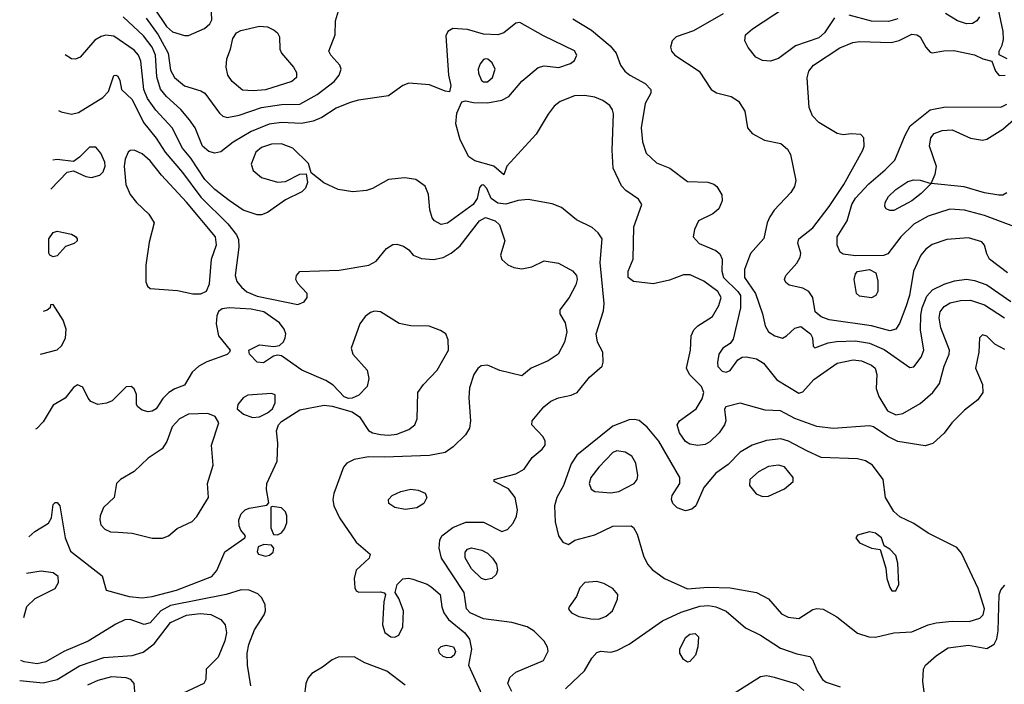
# Model space of a CAD drawing. Extents: x 1173029 to 1307123, y 522559 to 678521.
# Tile 445 of 623: x 1196499 to 1201372, y 629411 to 632700. Entities that reach past the tile are written whole.
import ezdxf

# ---------------------------------------------------------------- set-up
doc = ezdxf.new("R2010")
doc.units = 0

msp = doc.modelspace()

# ---------------------------------------------------------------- linework, layer by layer
at = {"layer": '0CON10XD'}
for points in [[(1201386, 632506), (1201347, 632527), (1201346.7, 632545), (1201362, 632575), (1201367.7, 632602.3), (1201367.3, 632642.7), (1201315.9, 632885), (1201316.7, 632985), (1201301.1, 633015), (1201248.6, 633075), (1201239.2, 633105), (1201243.8, 633135), (1201287.6, 633162.4), (1201565, 633230.3)], [(1197165, 632757.4), (1197225, 632666.3), (1197255, 632639.7), (1197315, 632621.5), (1197335, 632622.1), (1197413.1, 632656.9), (1197440.2, 632679.8), (1197450.3, 632699.7), (1197445.4, 632805)], [(1200531.1, 632708.9), (1200481.5, 632635), (1200455, 632610.9), (1200338.5, 632571.5), (1200255, 632507.5), (1200215, 632495.5), (1200175, 632498.2), (1200143.1, 632515), (1200105, 632562), (1200088.6, 632595), (1200091.4, 632625), (1200125.3, 632654.7), (1200337, 632793)], [(1197125, 632707.7), (1197184.5, 632625), (1197234, 632535), (1197245, 632450), (1197264.6, 632415), (1197315, 632372.7), (1197395, 632348.5), (1197415, 632336.7), (1197488.5, 632238.5), (1197505, 632223.3), (1197525, 632215.5), (1197585, 632227.8), (1197695, 632266), (1197795, 632280.4), (1197885, 632282), (1197970.5, 632329.5), (1198055.5, 632395), (1198080.6, 632425), (1198089.4, 632455), (1198082.9, 632475), (1198038, 632525), (1198029.2, 632545), (1198060, 632625), (1198062, 632695), (1198076.7, 632745)], [(1199980.1, 632729.9), (1199834.1, 632645.9), (1199748, 632615), (1199728, 632595), (1199720, 632565), (1199724.2, 632545), (1199741.4, 632525), (1199861.2, 632445), (1199921.2, 632355), (1199947.9, 632337.9), (1200019.7, 632319.7), (1200056.6, 632296.6), (1200087.4, 632247.4), (1200101.4, 632165), (1200125, 632137.5), (1200184.5, 632104.5), (1200266.8, 632086.8), (1200299.1, 632059.1), (1200313.4, 632033.4), (1200340.4, 631905), (1200334.6, 631875), (1200316.2, 631845), (1200233.1, 631756.9), (1200211.1, 631725), (1200198.2, 631695), (1200182.7, 631617.3), (1200116.2, 631543.8), (1200086.6, 631463.4), (1200086.7, 631425), (1200140, 631345), (1200175.8, 631245), (1200188.2, 631185), (1200204.4, 631155), (1200236, 631135), (1200275, 631124.5), (1200294.7, 631135.3), (1200335, 631174), (1200365, 631181.8), (1200413.8, 631145), (1200423.5, 631125), (1200426.7, 631085), (1200435, 631076.7), (1200499.7, 631100.3), (1200542.5, 631107.5), (1200635, 631111.2), (1200705, 631098.8), (1200777.2, 631067.2), (1200905, 630979.1), (1200925, 630982.5), (1200960.7, 631029.3), (1200974.2, 631065), (1200958, 631165), (1200958.7, 631238.7), (1200965.9, 631275), (1200988.4, 631331.6), (1201017.3, 631362.7), (1201075, 631391.9), (1201125, 631408.1), (1201185, 631415.4), (1201225, 631409.7), (1201285, 631387.3), (1201405, 631305.2)], [(1201250, 632715), (1201236.9, 632695), (1201215, 632681.8), (1201185, 632679.6), (1201140, 632695), (1201080.6, 632730.6)], [(1201375, 631068), (1201324.7, 631094.7), (1201285, 631134.3), (1201265, 631140.8), (1201249.2, 631125), (1201246.9, 631055), (1201230.4, 630975), (1201263.6, 630895), (1201265.6, 630855), (1201240.5, 630819.5), (1201175, 630768.1), (1201112.9, 630705), (1201075, 630654.3), (1201018.1, 630601.9), (1200981.3, 630591.3), (1200845, 630612.9), (1200795, 630636.7), (1200725, 630685.4), (1200705, 630690.9), (1200525, 630676.2), (1200445, 630687.5), (1200335, 630726.8), (1200265, 630764.5), (1200187.9, 630767.9), (1200065, 630803.1), (1199993.8, 630785), (1199987.7, 630772.3), (1199993.5, 630715), (1199987.3, 630695), (1199960.7, 630655), (1199915, 630610.8), (1199891.5, 630598.5), (1199855, 630593.3), (1199815, 630599.6), (1199795, 630612.9), (1199764, 630655), (1199753.3, 630695), (1199765.4, 630715), (1199847.9, 630775), (1199876, 630824), (1199885.6, 630855), (1199872.9, 630885), (1199813.8, 630945), (1199799.1, 630975), (1199818.7, 631065), (1199821.8, 631135), (1199835.2, 631164.8), (1199855, 631184.5), (1199928.5, 631231.5), (1199958.8, 631285), (1199970.3, 631325), (1199954.2, 631355), (1199885, 631405.8), (1199817.9, 631437.9), (1199785, 631437.7), (1199715, 631411.5), (1199635, 631393.3), (1199536.7, 631405), (1199510, 631425), (1199510, 631455), (1199535.6, 631515), (1199538.8, 631675), (1199578.1, 631785), (1199561.7, 631811.7), (1199499.4, 631855), (1199477.4, 631877.4), (1199436.9, 631965), (1199431.5, 632055), (1199437.5, 632235), (1199433.3, 632255), (1199419.4, 632275), (1199385, 632299.6), (1199345, 632316.1), (1199295, 632324.6), (1199245, 632323.6), (1199173.9, 632296.1), (1199145, 632272.5), (1199115, 632232), (1199055.5, 632134.5), (1198910.6, 631975), (1198895, 631932.5), (1198845.8, 631975), (1198752.3, 632002.3), (1198721.8, 632021.7), (1198679.1, 632105), (1198657.1, 632185), (1198662.1, 632237.9), (1198686.7, 632293.3), (1198705, 632298), (1198745, 632290), (1198815, 632288.7), (1198885, 632301.3), (1198919.6, 632320.4), (1198985, 632395.5), (1199065, 632462.9), (1199095, 632471.9), (1199166.6, 632463.4), (1199225, 632482.9), (1199245, 632498), (1199255.6, 632525), (1199245, 632546.9), (1199090.9, 632620.9), (1198973.6, 632686.4), (1198955, 632683.3), (1198894.5, 632635.5), (1198865, 632624.6), (1198795, 632628.4), (1198715, 632651.8), (1198642.9, 632657.1), (1198617.3, 632642.7), (1198608.8, 632621.2), (1198620.8, 632425), (1198633.3, 632375), (1198626.2, 632343.8), (1198605, 632346.7), (1198527.4, 632377.4), (1198425, 632385.6), (1198395, 632374.3), (1198325, 632323.5), (1198175, 632302), (1198135, 632290.9), (1198065, 632263.2), (1197993.8, 632216.2), (1197951.7, 632198.3), (1197893.7, 632186.3), (1197795, 632191.6), (1197732.8, 632182.8), (1197645, 632147.7), (1197555.5, 632094.5), (1197495, 632045.6), (1197465, 632039.5), (1197435, 632047.5), (1197403.9, 632075), (1197367.3, 632165), (1197340, 632205), (1197295.8, 632255.8), (1197225, 632320.6), (1197196.5, 632356.5), (1197177.3, 632417.3), (1197170.3, 632525), (1197153.7, 632565), (1197111.1, 632621.1), (1197011.2, 632715)], [(1199237.1, 632705), (1199328.3, 632648.3), (1199420.6, 632570.6), (1199451.9, 632535), (1199472.5, 632475), (1199494, 632445), (1199518.8, 632425), (1199594.5, 632384.5), (1199622, 632355), (1199623, 632337), (1199594.7, 632285.3), (1199574.4, 632165), (1199581.5, 632095), (1199600.2, 632040.2), (1199651.1, 631991.1), (1199716, 631965), (1199805, 631900), (1199905, 631895.4), (1199935, 631886.7), (1199948.6, 631875), (1199973.6, 631833.6), (1199976.4, 631803.6), (1199958.9, 631765), (1199929.9, 631740.1), (1199859.2, 631705), (1199838.7, 631661.3), (1199831.9, 631625), (1199862.2, 631592.2), (1199945, 631557.3), (1199965, 631541.4), (1199976.2, 631515), (1199974.1, 631455), (1199982.1, 631425), (1200053.8, 631355), (1200067, 631335), (1200065.8, 631275), (1200030.4, 631119.6), (1200015, 631097.3), (1199978.5, 631075), (1199959.2, 631045), (1199952.8, 631002.8), (1199955, 630984), (1199975, 630960.9), (1199995, 630955.4), (1200015, 630964.6), (1200052.9, 631017.1), (1200075, 631030.5), (1200095, 631032.1), (1200145, 631021.8), (1200181.1, 631001.1), (1200247, 630917), (1200355, 630851.8), (1200375, 630858.5), (1200430.3, 630919.7), (1200545, 631000.3), (1200625, 631017.6), (1200665, 631012.2), (1200715, 630990), (1200732.5, 630975), (1200740.8, 630945), (1200738.6, 630875), (1200751.1, 630835), (1200794.1, 630765), (1200836, 630744), (1200869.6, 630750.4), (1200955, 630801.2), (1201018.1, 630855), (1201050.7, 630899.3), (1201074.7, 630985.3), (1201099.6, 631045), (1201101.3, 631065), (1201058.8, 631175), (1201049.7, 631225), (1201055, 631254.2), (1201075, 631280.4), (1201105, 631298.4), (1201155, 631310.3), (1201205, 631311.6), (1201275, 631288.4), (1201373.3, 631225)], [(1200845, 632704.2), (1200798.3, 632691.7), (1200715, 632693.8), (1200605, 632722.3)], [(1197655, 632347.6), (1197601.9, 632351.9), (1197550.9, 632395), (1197529.1, 632425), (1197520.5, 632465), (1197523.6, 632506.4), (1197542.5, 632555), (1197553.2, 632606.8), (1197572.5, 632635), (1197593, 632647), (1197685, 632669.1), (1197725, 632665.5), (1197758.3, 632648.3), (1197774.2, 632635), (1197784.3, 632615), (1197786.9, 632555), (1197794.4, 632535), (1197853.3, 632465), (1197868.3, 632438.3), (1197868.1, 632415), (1197845.9, 632394.1), (1197715, 632353.6), (1197655, 632347.6)], [(1198935.5, 629375), (1198915.6, 629415), (1198924.3, 629445), (1198955, 629471.4), (1199091.2, 629528.8), (1199114, 629575), (1199112, 629595), (1199095, 629623.8), (1199045, 629674), (1199010, 629695), (1198935, 629716.9), (1198795, 629735.2), (1198729.1, 629765), (1198711.1, 629785), (1198699.1, 629865), (1198585.9, 630035), (1198574.6, 630085), (1198578.2, 630125), (1198587.5, 630145), (1198642.5, 630187.5), (1198707.1, 630212.9), (1198795, 630213.2), (1198885, 630166.5), (1198913, 630177), (1198941.7, 630208.3), (1198957.2, 630242.8), (1198962.2, 630275), (1198950.5, 630335), (1198918.8, 630378.8), (1198846.7, 630415), (1198847.5, 630425), (1198955, 630452.3), (1198995, 630475.4), (1199035.9, 630534.1), (1199085.6, 630575), (1199100.5, 630595), (1199100.4, 630615), (1199090.4, 630635), (1199034.2, 630695), (1199036, 630715), (1199093.8, 630785), (1199127.4, 630812.6), (1199165, 630829.1), (1199227.9, 630842.1), (1199257.8, 630855), (1199319.4, 630930.6), (1199381.4, 630985), (1199386.9, 631005), (1199384.4, 631054.4), (1199358.1, 631105), (1199352.5, 631145), (1199388.7, 631258.7), (1199391.2, 631295), (1199371.7, 631498.3), (1199381.9, 631615), (1199361.9, 631645), (1199331.5, 631671.5), (1199255, 631709.4), (1199180.9, 631770.9), (1199135, 631789.2), (1199015, 631810.4), (1198965.4, 631805.4), (1198905, 631787.9), (1198865, 631792.6), (1198833.1, 631815), (1198811.1, 631865), (1198795, 631882.5), (1198785, 631881.1), (1198775, 631870), (1198763.1, 631815), (1198743.8, 631785), (1198617, 631693), (1198585, 631686.7), (1198551.2, 631705), (1198539.7, 631719.7), (1198529.3, 631759.3), (1198521.8, 631835), (1198506.1, 631876.1), (1198458.8, 631908.8), (1198405, 631918.4), (1198325, 631909.5), (1198245, 631865.4), (1198215, 631855.4), (1198148.3, 631848.3), (1198075, 631860.5), (1198003.4, 631893.4), (1197941.7, 631941.7), (1197927.9, 631987.9), (1197851.4, 632065), (1197795.3, 632085.3), (1197745, 632083.9), (1197695, 632068.2), (1197667.5, 632045), (1197644.6, 631985), (1197654.1, 631954.1), (1197695, 631919.4), (1197775, 631895.7), (1197815, 631900), (1197885, 631935.8), (1197917, 631937), (1197923.3, 631895), (1197914.1, 631865.9), (1197895, 631848.8), (1197815, 631808.8), (1197725, 631745.5), (1197695, 631734.5), (1197675, 631734.5), (1197605, 631757.2), (1197535, 631805.4), (1197465, 631859.7), (1197415, 631910), (1197345.1, 632015.1), (1197303.8, 632065), (1197254.2, 632165), (1197172.5, 632252.5), (1197130.7, 632310.7), (1197112.8, 632355), (1197098.3, 632495), (1197086.4, 632525), (1197065, 632549.7), (1196965, 632618.8), (1196925.5, 632624.5), (1196902.1, 632617.9), (1196871.4, 632598.6), (1196798, 632515), (1196775, 632505.6), (1196755, 632506.9), (1196724, 632526.9)], [(1201387.5, 631447.5), (1201299.5, 631515), (1201285, 631541.2), (1201274.5, 631584.5), (1201261.5, 631601.5), (1201195, 631621.2), (1201087.8, 631612.2), (1201015, 631587.5), (1200983.1, 631565), (1200958.9, 631535), (1200923.6, 631455), (1200902.7, 631335), (1200885, 631279.2), (1200853.7, 631196.3), (1200835, 631168.9), (1200805, 631159.6), (1200715.2, 631185.2), (1200505, 631215.3), (1200465, 631230.4), (1200435.5, 631255), (1200424.6, 631325), (1200405.5, 631355), (1200375, 631371.1), (1200306.6, 631386.6), (1200290.2, 631400.2), (1200284.2, 631415), (1200291.5, 631435), (1200344.6, 631495), (1200362.5, 631525), (1200364.5, 631545), (1200351.1, 631595), (1200355.6, 631615), (1200425, 631670), (1200505.8, 631775.8), (1200578.6, 631885), (1200672, 632055), (1200678.8, 632075), (1200677.5, 632115), (1200661.7, 632131.7), (1200615, 632135.8), (1200575, 632131.1), (1200545, 632137.3), (1200455, 632191.1), (1200423.4, 632225), (1200405.8, 632265), (1200397.1, 632412.9), (1200405.4, 632445), (1200427.1, 632475), (1200558.2, 632561.8), (1200622.3, 632587.7), (1200655, 632592.2), (1200812, 632588), (1200851.9, 632598.1), (1200915, 632629.1), (1200940, 632625), (1200955.7, 632615), (1200984.6, 632564.6), (1201005, 632540), (1201015, 632536.7), (1201073, 632547), (1201122.1, 632547.9), (1201225, 632525.8), (1201265.9, 632505.9), (1201310, 632495), (1201328, 632445), (1201346.1, 632423.9), (1201376, 632425)], [(1198795, 632392), (1198815, 632393.2), (1198839.6, 632415), (1198852.1, 632455), (1198837.4, 632487.4), (1198815.8, 632505), (1198805, 632506.4), (1198795, 632503.5), (1198777.6, 632482.4), (1198768.6, 632455), (1198769.3, 632435), (1198785, 632399.6), (1198795, 632392)], [(1196691.6, 632251.3), (1196703.3, 632245), (1196755, 632233.5), (1196789.1, 632240.9), (1196909.5, 632315), (1196938.9, 632345), (1196954.3, 632395), (1196965, 632423.3), (1196975, 632426), (1196985, 632420), (1196995, 632400), (1197003.3, 632355), (1197055.7, 632305), (1197111.4, 632191.4), (1197175, 632114.6), (1197219.5, 632045), (1197305, 631944), (1197395, 631821.7), (1197529.5, 631689.5), (1197572.4, 631635), (1197581.8, 631611.8), (1197584.2, 631575), (1197565.3, 631435), (1197574.2, 631405), (1197595.9, 631375.9), (1197623.4, 631353.4), (1197675, 631332.2), (1197875, 631290), (1197906.2, 631303.8), (1197921.4, 631325), (1197921.9, 631345), (1197895, 631373.1), (1197875, 631394.3), (1197866.2, 631415), (1197868.5, 631435), (1197885, 631453.3), (1198080.1, 631459.9), (1198226.2, 631485), (1198263.3, 631505), (1198315, 631568.6), (1198345, 631587.1), (1198365, 631589.2), (1198399.1, 631579.1), (1198425, 631561.2), (1198446.2, 631535), (1198487.7, 631517.7), (1198546.5, 631513.5), (1198595, 631522.5), (1198635, 631544.6), (1198679.7, 631580.3), (1198774.1, 631705), (1198805, 631721), (1198852.2, 631705), (1198873.5, 631685), (1198900, 631605), (1198878.1, 631535), (1198885, 631514.2), (1198915, 631487.8), (1198945, 631473.8), (1198985, 631467.3), (1199033, 631477), (1199095, 631506.2), (1199165.5, 631495.5), (1199235, 631457.8), (1199254.5, 631435), (1199258.8, 631415), (1199251.7, 631388.3), (1199218.6, 631325), (1199172, 631265), (1199172, 631245), (1199199.2, 631199.2), (1199207.4, 631155), (1199195.8, 631104.2), (1199164.4, 631045.6), (1199115, 631011.1), (1199030, 630975), (1198985, 630937.5), (1198875, 630963.5), (1198815, 630990.8), (1198783.3, 630986.7), (1198766.4, 630973.6), (1198747.3, 630945), (1198725, 630877.5), (1198721.1, 630828.9), (1198730, 630715), (1198725, 630678.8), (1198705, 630645.7), (1198645, 630585.7), (1198605, 630558.6), (1198526.9, 630543.1), (1198305, 630535.3), (1198225, 630536.2), (1198155, 630522.7), (1198117.5, 630505), (1198101.9, 630485), (1198053.5, 630355), (1198049.5, 630325), (1198053.5, 630295), (1198081.1, 630235), (1198164.3, 630115), (1198233.8, 630055), (1198228.8, 630035), (1198164.4, 629975), (1198153.6, 629935), (1198157.9, 629887.9), (1198165, 629874), (1198177.3, 629867.3), (1198285, 629868.8), (1198303.3, 629863.3), (1198310, 629855), (1198300.5, 629819.5), (1198294.4, 629705), (1198306.8, 629666.8), (1198335, 629646), (1198355, 629644), (1198375, 629653.8), (1198396, 629695), (1198398.8, 629775), (1198375.9, 629835.9), (1198357.5, 629865), (1198367.5, 629905), (1198395, 629932.5), (1198425, 629936.7), (1198445, 629931.2), (1198515, 629906.7), (1198535, 629893.3), (1198580.6, 629855), (1198587.5, 629795), (1198598.2, 629765), (1198622, 629732), (1198702, 629665), (1198725.8, 629635), (1198735.8, 629585), (1198719.4, 629505), (1198795, 629341.5)], [(1201445, 631666.7), (1201275, 631731.7), (1201175, 631757.1), (1201102.9, 631762.9), (1200995, 631728), (1200925, 631688.2), (1200860, 631625), (1200795, 631542), (1200773.9, 631533.9), (1200635, 631532), (1200575, 631539.2), (1200560.2, 631550.2), (1200544.6, 631585), (1200545.4, 631625), (1200594.6, 631705), (1200618.4, 631785), (1200635, 631816.9), (1200701.6, 631888.4), (1200783.1, 631956.9), (1200830.8, 632005), (1200881.5, 632128.5), (1200907.1, 632175), (1201005, 632254.7), (1201081.2, 632268.8), (1201355, 632268.2), (1201385, 632282.1)], [(1201385, 631843.3), (1201365, 631831.2), (1201345, 631832), (1201275, 631843.6), (1201173.4, 631873.4), (1201010, 631890), (1200960.7, 631839.3), (1200915, 631804.4), (1200825.7, 631755.7), (1200805, 631755.7), (1200788, 631765), (1200781.4, 631775), (1200781.9, 631795), (1200799.4, 631825), (1200835, 631860.6), (1200895, 631900), (1200925, 631907.7), (1200955, 631906.5), (1201010, 631890), (1201029.4, 631935), (1201036.1, 631973.9), (1201002.7, 632075), (1201008.9, 632115), (1201025, 632136.9), (1201065, 632152.7), (1201115, 632154.5), (1201205, 632114.4), (1201265, 632104.5), (1201285, 632108.5), (1201365, 632159.3), (1201485, 632263.9)], [(1196653.3, 631861.2), (1196734.3, 631945.7), (1196765, 631952), (1196826.7, 631925), (1196855, 631920), (1196895, 631930), (1196912.4, 631947.6), (1196922.1, 631975), (1196920, 631995), (1196899.6, 632039.6), (1196875, 632068.6), (1196845, 632070), (1196795, 632019.2), (1196765, 631999.2), (1196685, 632008.9), (1196662.6, 632005)], [(1197355, 631343.3), (1197395, 631344.2), (1197422.9, 631357.1), (1197437.8, 631392.2), (1197448.5, 631515), (1197473.2, 631586.8), (1197468.4, 631625), (1197325, 631796.7), (1197200.1, 631930.1), (1197145, 632002.1), (1197105, 632036.2), (1197065, 632054.5), (1197045, 632052.5), (1197035.3, 632044.7), (1197020.5, 632009.5), (1197016, 631975), (1197024.1, 631884.1), (1197045, 631835.6), (1197077.3, 631795), (1197138.2, 631738.2), (1197163.9, 631695), (1197140.2, 631599.8), (1197122.5, 631485), (1197123, 631403), (1197131.7, 631381.7), (1197145, 631370), (1197279.8, 631359.8), (1197355, 631343.3)], [(1196665, 631526.7), (1196647.5, 631535), (1196642.5, 631545), (1196643.8, 631615), (1196665, 631647.5), (1196685, 631653.3), (1196755, 631638), (1196775, 631626.7), (1196783.3, 631615), (1196782.5, 631605), (1196767.7, 631592.3), (1196725, 631577.5), (1196685, 631531.2), (1196665, 631526.7)], [(1200715, 631324.4), (1200655, 631331.4), (1200641.4, 631345), (1200629.2, 631415), (1200635, 631442.5), (1200646.4, 631453.6), (1200705, 631463.3), (1200737.1, 631447.1), (1200746.8, 631406.8), (1200745.7, 631355), (1200735.8, 631335), (1200715, 631324.4)], [(1196544, 630140.4), (1196573, 630167), (1196641.2, 630208.8), (1196655.6, 630235), (1196665, 630300), (1196675, 630310), (1196685, 630310), (1196696.9, 630295), (1196724.6, 630135), (1196750.2, 630070.2), (1196907.6, 629947.6), (1196926.1, 629876.1), (1197040, 629845), (1197105, 629838.6), (1197155, 629844.8), (1197275, 629876.4), (1197450, 629945), (1197475, 629973.8), (1197513.8, 630066.2), (1197613.3, 630135), (1197616.7, 630145), (1197593.4, 630173.4), (1197584.4, 630195), (1197583.5, 630225), (1197594.5, 630255), (1197615, 630274.3), (1197635, 630282.9), (1197722.5, 630297.5), (1197731.7, 630308.3), (1197720.6, 630375), (1197721.8, 630405), (1197772.9, 630515), (1197776.2, 630603.8), (1197769.7, 630665), (1197779.4, 630695), (1197795, 630711.9), (1197885, 630769.2), (1198005, 630793.1), (1198045, 630788), (1198145, 630759.1), (1198180.8, 630735), (1198225, 630667.3), (1198245.6, 630655.6), (1198285, 630647.3), (1198325, 630644.1), (1198365, 630649.3), (1198425, 630672.1), (1198455.3, 630694.7), (1198466.9, 630725), (1198469.4, 630855), (1198496.7, 630895), (1198564.6, 630965.4), (1198621.9, 631065), (1198620, 631115), (1198608, 631145), (1198581.8, 631161.8), (1198525, 631182.7), (1198435.3, 631184.7), (1198377, 631197), (1198285, 631254.4), (1198255, 631257.8), (1198235, 631251.9), (1198208.9, 631231.1), (1198183.1, 631195), (1198139.4, 631075), (1198146.9, 631045), (1198218.1, 630965), (1198226.9, 630925), (1198218.6, 630885), (1198178.1, 630841.9), (1198145, 630827.5), (1198126.1, 630826.1), (1198104.1, 630834.1), (1198051.1, 630891.1), (1198014.1, 630914.1), (1197895, 630966.1), (1197795, 631037.1), (1197775, 631040), (1197755, 631034.5), (1197705, 631001.9), (1197675, 631005.6), (1197635.6, 631045), (1197633.1, 631065), (1197685, 631091.3), (1197756.8, 631083.2), (1197785, 631087.5), (1197804.2, 631105.8), (1197813.3, 631125), (1197815.3, 631145), (1197808.4, 631168.4), (1197785, 631199.2), (1197707.8, 631255), (1197645, 631267.9), (1197535, 631274.6), (1197500.7, 631269.3), (1197483.6, 631256.4), (1197474.4, 631235), (1197470.5, 631195), (1197483.1, 631135), (1197540, 631065), (1197538, 631055), (1197525, 631043.3), (1197425, 631006.2), (1197385.7, 630985), (1197351.9, 630955), (1197315, 630892), (1197266.7, 630873.3), (1197236.7, 630855), (1197206.7, 630825), (1197174.2, 630775), (1197155, 630763.3), (1197135, 630760), (1197105, 630767.1), (1197083.3, 630785), (1197076.4, 630796.4), (1197076.7, 630845), (1197065, 630872.5), (1197050, 630885), (1197025, 630882.5), (1196956.1, 630813.9), (1196928.3, 630801.7), (1196885, 630795.7), (1196851.1, 630811.1), (1196837.2, 630827.2), (1196811.2, 630881.2), (1196785, 630892.9), (1196765, 630880.6), (1196723.1, 630826.9), (1196665, 630792.7), (1196615, 630710), (1196582.9, 630677.1), (1196577.8, 630673.6)], [(1196601.5, 631045.5), (1196685, 631066.4), (1196705, 631086.7), (1196725.2, 631124.8), (1196728.5, 631168.5), (1196713.3, 631213.3), (1196665, 631290), (1196651.7, 631288.3), (1196650, 631275), (1196635, 631263.3), (1196614.9, 631256.7)], [(1197651.6, 630731.6), (1197685, 630734.1), (1197725, 630753.8), (1197750.3, 630775), (1197763.3, 630803.3), (1197764, 630844), (1197745, 630850.8), (1197628.1, 630841.9), (1197605, 630828.8), (1197578, 630795), (1197574.4, 630774.4), (1197607.2, 630747.2), (1197651.6, 630731.6)], [(1197154, 630134), (1197205, 630134.6), (1197235, 630145.5), (1197278.6, 630181.4), (1197353.2, 630216.8), (1197375, 630241.1), (1197433.1, 630335), (1197427.8, 630405), (1197456.9, 630495), (1197448, 630595), (1197484.5, 630704.5), (1197466.2, 630736.2), (1197430.6, 630750.6), (1197335, 630747.5), (1197290.4, 630725), (1197253.9, 630685), (1197226.6, 630613.4), (1197204, 630576), (1197135, 630530.5), (1197065.2, 630464.8), (1196998, 630425), (1196978, 630405), (1196965.8, 630335), (1196914.3, 630285.7), (1196897.5, 630245), (1196895.7, 630225), (1196900.9, 630200.9), (1196919.4, 630179.4), (1196947.5, 630165), (1196986.3, 630163.7), (1197055, 630159.4), (1197154, 630134)], [(1200735, 629644.5), (1200825, 629665.5), (1200915, 629670), (1200995, 629705.4), (1201035, 629715.4), (1201115, 629722.8), (1201198.3, 629721.7), (1201251.7, 629738.3), (1201267.9, 629755), (1201274.6, 629785), (1201243.3, 629885), (1201159.7, 630059.7), (1201138.1, 630088.1), (1200995, 630158.1), (1200925, 630206.5), (1200855, 630240), (1200825, 630266.9), (1200783.5, 630335), (1200773.3, 630425), (1200719.2, 630495), (1200685, 630516.5), (1200645, 630527.3), (1200465, 630533.6), (1200395, 630566.1), (1200304.8, 630614.8), (1200265.8, 630625.8), (1200195, 630617.4), (1200124.3, 630595), (1200065, 630560), (1200005, 630499.5), (1199944.7, 630455.3), (1199884.6, 630385.4), (1199846.2, 630293.8), (1199825, 630276.9), (1199795, 630269.6), (1199752.9, 630285), (1199731.4, 630305), (1199724.4, 630325), (1199727.5, 630345), (1199766.4, 630405), (1199766.4, 630435), (1199662.7, 630615), (1199605, 630683.3), (1199565, 630715.8), (1199542.2, 630722.2), (1199515, 630719.2), (1199435, 630688.2), (1199256.5, 630545), (1199227.7, 630502.3), (1199189.8, 630395), (1199157.7, 630335), (1199146.7, 630295), (1199148.9, 630215), (1199166.2, 630145), (1199187.5, 630115), (1199215, 630102.5), (1199246.4, 630123.6), (1199345, 630151.2), (1199435, 630192.9), (1199525.8, 630195.8), (1199537.3, 630187.3), (1199555, 630153.3), (1199585.9, 630045.9), (1199606.5, 630005), (1199629.1, 629979.1), (1199690, 629935), (1199805, 629882.8), (1199905, 629891), (1200015, 629888.2), (1200145, 629865.6), (1200205, 629834.4), (1200270.1, 629760.1), (1200303.2, 629743.2), (1200355, 629736.2), (1200425, 629780.6), (1200445, 629786.2), (1200475, 629783.5), (1200543.3, 629745), (1200645, 629663.3), (1200702.5, 629645), (1200735, 629644.5)], [(1199425, 630357.9), (1199465, 630364.5), (1199540.8, 630405), (1199555.4, 630424.6), (1199558.9, 630445), (1199547.8, 630505), (1199529.4, 630539.4), (1199495, 630560.6), (1199455, 630566.5), (1199435, 630557.5), (1199365, 630485.6), (1199326.4, 630435), (1199317.5, 630405), (1199327.5, 630377.5), (1199345.5, 630365.5), (1199425, 630357.9)], [(1200175, 630340.5), (1200205, 630342.7), (1200285, 630378.2), (1200327.5, 630415), (1200327.5, 630435), (1200285, 630487.5), (1200255, 630496.2), (1200205, 630489.1), (1200155, 630462.9), (1200112.5, 630425), (1200111.1, 630395), (1200144.1, 630354.1), (1200175, 630340.5)], [(1198406.3, 630276.3), (1198355.5, 630285.5), (1198326, 630305), (1198324.2, 630325), (1198342, 630345), (1198385, 630364.5), (1198435, 630377.5), (1198471.7, 630371.7), (1198505, 630356.2), (1198513.8, 630335), (1198498.8, 630305), (1198465, 630284.5), (1198406.3, 630276.3)], [(1197775, 630150), (1197795, 630161.2), (1197810.3, 630179.7), (1197820.7, 630209.3), (1197821.1, 630245), (1197814.3, 630265), (1197795, 630284), (1197748.3, 630291.7), (1197742.5, 630287.5), (1197741.2, 630268.8), (1197742, 630185), (1197755, 630152.5), (1197775, 630150)], [(1200815, 629873.3), (1200835, 629873.8), (1200850, 629905), (1200845, 630010), (1200835, 630048.8), (1200805, 630080), (1200777, 630097), (1200764.2, 630135), (1200735, 630158.5), (1200705, 630165.5), (1200645, 630148.6), (1200637.1, 630135), (1200655, 630110.8), (1200715, 630084), (1200758.3, 630078.3), (1200785.8, 629985), (1200790.8, 629935), (1200805, 629890), (1200815, 629873.3)], [(1197715, 630044.4), (1197735, 630049.2), (1197753.3, 630065), (1197757.5, 630085), (1197745, 630100), (1197707, 630103), (1197679.3, 630090.7), (1197674, 630066), (1197681.2, 630055), (1197715, 630044.4)], [(1198805, 629927.5), (1198785, 629934), (1198735, 629981.9), (1198703.6, 630036.4), (1198703.6, 630065), (1198715, 630079.4), (1198735, 630085.5), (1198785.8, 630074.2), (1198815, 630059.5), (1198839.4, 630035), (1198858.1, 630005), (1198863.1, 629975), (1198857.1, 629955), (1198835, 629934.6), (1198805, 629927.5)], [(1196518.6, 629742.2), (1196534.5, 629795.5), (1196574.8, 629835.2), (1196673.8, 629885), (1196690.6, 629915), (1196690, 629945), (1196665, 629961.9), (1196605, 629970), (1196532.5, 629959.9)], [(1199365, 629733.3), (1199401.4, 629748.6), (1199433.3, 629775), (1199457.4, 629832.6), (1199459.4, 629855), (1199434.3, 629885), (1199390.5, 629910.5), (1199355, 629919.2), (1199295.6, 629914.4), (1199271.5, 629888.5), (1199254.4, 629845), (1199218, 629795), (1199215, 629782.5), (1199230, 629765), (1199267.1, 629747.1), (1199325, 629734.1), (1199365, 629733.3)], [(1200985.6, 629294.4), (1200969.5, 629425), (1200971.9, 629485), (1200981.9, 629505), (1201036.2, 629553.8), (1201095, 629590.7), (1201195, 629604.2), (1201285, 629588.8), (1201321.3, 629608.7), (1201334.7, 629635.3), (1201341.9, 629675), (1201346.6, 629853.4), (1201355, 629878.5), (1201375, 629902.3)], [(1197643.4, 629403.4), (1197625.7, 629505), (1197625.2, 629565), (1197632.5, 629607.5), (1197660.3, 629679.7), (1197709.2, 629755), (1197715.4, 629775), (1197713.6, 629805), (1197698.1, 629838.1), (1197678.1, 629858.1), (1197635, 629877.1), (1197595, 629879.2), (1197521.2, 629855), (1197245, 629801.2), (1197197.4, 629775), (1197144.2, 629715.8), (1197115, 629706.2), (1197045, 629732.2), (1197019.7, 629730.3), (1196975, 629709.2), (1196838.5, 629625), (1196717.6, 629572.4), (1196628.2, 629521.8), (1196585, 629512.1), (1196521.3, 629521.3), (1196505.1, 629528.7)], [(1196498.8, 629429.4), (1196615, 629418.9), (1196685, 629434.2), (1196795, 629501.6), (1196915, 629543.6), (1197055, 629552.6), (1197110.3, 629569.7), (1197165, 629611.8), (1197245, 629716.4), (1197325, 629753.3), (1197391.9, 629761.9), (1197445, 629756.7), (1197495, 629731.1), (1197515.3, 629705.3), (1197523.1, 629665), (1197514.1, 629625.9), (1197481.1, 629545), (1197422, 629485), (1197420, 629435), (1197410, 629415), (1197195.2, 629314.8)], [(1199201.1, 629388.9), (1199237.1, 629422.9), (1199295, 629477.9), (1199330.6, 629539.4), (1199355, 629568.1), (1199375, 629574.4), (1199425, 629570.5), (1199455, 629577.5), (1199515, 629608.9), (1199680.8, 629725), (1199772.6, 629767.4), (1199865, 629797), (1199908.3, 629801.7), (1199944.8, 629794.8), (1199995, 629772.1), (1200091.1, 629691.1), (1200165, 629654.4), (1200265, 629590), (1200345, 629562.3), (1200408.9, 629548.9), (1200423.1, 629533.1), (1200446.9, 629475), (1200472.5, 629435), (1200491.1, 629421.1), (1200559.1, 629399.1)], [(1199805, 629520), (1199785, 629533.3), (1199765.8, 629565), (1199765.6, 629585), (1199795, 629642.5), (1199815, 629658.6), (1199842, 629662), (1199858, 629645), (1199855.9, 629595.9), (1199844, 629555), (1199815, 629523.8), (1199805, 629520)], [(1198615, 629541.2), (1198595, 629548), (1198576.2, 629565), (1198571.2, 629585), (1198585, 629597.5), (1198610, 629605), (1198645.8, 629595.8), (1198656.1, 629573.9), (1198650, 629555), (1198635, 629543.8), (1198615, 629541.2)], [(1198406.9, 629406.9), (1198315.4, 629475.4), (1198207.4, 629517.4), (1198155, 629546.7), (1198074.4, 629544.4), (1198045, 629532.1), (1197997.3, 629495), (1197945.2, 629464.8), (1197926.5, 629443.5), (1197915.2, 629414.8), (1197906.3, 629345)], [(1197072.6, 629335), (1197065.2, 629415.2), (1197048.9, 629435), (1197025, 629443.5), (1196952.7, 629447.3), (1196885, 629430), (1196833.9, 629406.1)], [(1200380.4, 629380.4), (1200345, 629411.3), (1200235, 629444.6), (1200195, 629452.1), (1200165, 629448.2), (1199985, 629333.2)]]:
    msp.add_lwpolyline(points, dxfattribs=at)

doc.saveas('drawing.dxf')
